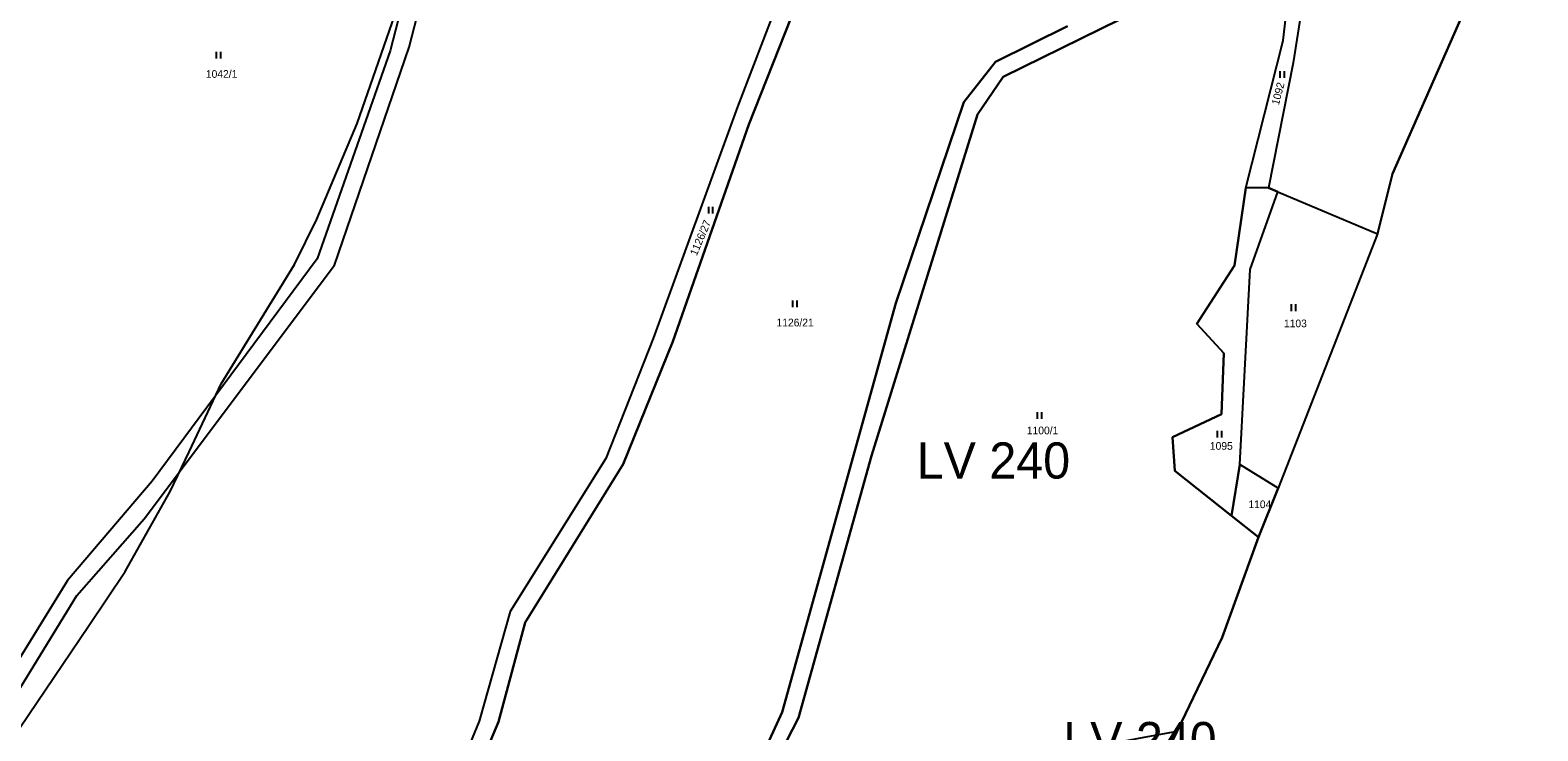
# Model space of a CAD drawing. Extents: x -588699 to -585793, y -1060280 to -1056731.
# Drawn here: x -587820.9 to -587487.8, y -1058768.4 to -1058613.5 of the extents above; entities that cross this region are included whole.
import ezdxf

# ---------------------------------------------------------------- set-up
doc = ezdxf.new("R2010")
doc.units = 0
for name, color, linetype in [('Druh pozemku', 7, 'Continuous'), ('Parcela nároku', 7, 'Continuous'), ('Vnitřní obvod', 7, 'Continuous'), ('Vnější obvod_převzatý', 7, 'Continuous')]:
    doc.layers.add(name, color=color, linetype=linetype)

msp = doc.modelspace()

# ---------------------------------------------------------------- linework, layer by layer
at = {"layer": 'Druh pozemku'}
for p, q in [((-587779.85, -1058618.22), (-587779.85, -1058619.72)), ((-587778.83, -1058619.72), (-587778.83, -1058618.22)), ((-587544.78, -1058622.52), (-587544.78, -1058624.02)), ((-587543.76, -1058624.02), (-587543.76, -1058622.52)), ((-587671.06, -1058652.51), (-587671.06, -1058654.01)), ((-587670.04, -1058654.01), (-587670.04, -1058652.51)), ((-587652.44, -1058673.19), (-587652.44, -1058674.69)), ((-587651.42, -1058674.69), (-587651.42, -1058673.19)), ((-587542.25, -1058674.07), (-587542.25, -1058675.57)), ((-587541.22, -1058675.57), (-587541.22, -1058674.07)), ((-587598.41, -1058697.91), (-587598.41, -1058699.41)), ((-587597.39, -1058699.41), (-587597.39, -1058697.91)), ((-587558.59, -1058702.04), (-587558.59, -1058703.54)), ((-587557.57, -1058703.54), (-587557.57, -1058702.04))]:
    msp.add_line(p, q, dxfattribs=at)
at = {"layer": 'Parcela nároku'}
for points in [[(-587847.1, -1058678.18), (-587805.8, -1058562.87), (-587793.34, -1058528.74), (-587773.66, -1058473.44), (-587773.44, -1058458.97), (-587777.44, -1058435.55), (-587782.36, -1058412.87), (-587790.37, -1058379.82), (-587796.73, -1058343.29), (-587802.9, -1058312.42), (-587788.47, -1058312.37), (-587769.93, -1058314.02), (-587754.84, -1058317.56), (-587750.15, -1058317.91), (-587737.84, -1058363.4), (-587741.94, -1058488.97), (-587731.34, -1058514.59), (-587731.38, -1058579.13), (-587741.35, -1058618.05), (-587757.52, -1058664.04), (-587794, -1058713.14), (-587812.7, -1058735.14), (-587832.62, -1058767.34)], [(-587828.97, -1058768.29), (-587810.6, -1058738.41), (-587795.75, -1058721.48), (-587753.66, -1058665.42), (-587737.19, -1058617.25), (-587726.96, -1058577.41), (-587725.51, -1058469.33), (-587723.26, -1058358.68), (-587740.26, -1058333.03), (-587738.24, -1058318.96), (-587743.2, -1058318.43), (-587743.91, -1058334.62), (-587729.06, -1058356.27), (-587731.34, -1058514.59), (-587731.38, -1058579.13), (-587741.35, -1058618.05), (-587757.52, -1058664.04), (-587794, -1058713.14), (-587812.7, -1058735.14), (-587832.62, -1058767.34)], [(-587828.97, -1058768.29), (-587810.6, -1058738.41), (-587795.75, -1058721.48), (-587753.66, -1058665.42), (-587737.19, -1058617.25), (-587726.96, -1058577.41)], [(-587647.07, -1058584.65), (-587664.66, -1058630.41), (-587683.23, -1058681.65), (-587693.72, -1058708.15), (-587714.84, -1058741.98), (-587721.68, -1058766.23), (-587739.86, -1058810.23), (-587754.13, -1058865.77), (-587762.73, -1058884.15), (-587774.83, -1058926.17), (-587772.32, -1058930.52), (-587767.29, -1058917.5), (-587758.89, -1058884.84), (-587749.31, -1058864.31), (-587736.6, -1058811.9), (-587717.44, -1058766.33), (-587711.58, -1058744.43), (-587689.88, -1058709.42), (-587678.89, -1058682.31), (-587662.12, -1058634.33), (-587639.34, -1058576.72)], [(-587639.34, -1058576.72), (-587662.12, -1058634.33), (-587678.89, -1058682.31), (-587689.88, -1058709.42), (-587711.58, -1058744.43), (-587717.44, -1058766.33), (-587736.6, -1058811.9), (-587749.31, -1058864.31), (-587758.89, -1058884.84), (-587767.29, -1058917.5), (-587772.32, -1058930.52), (-587760.08, -1058951.7), (-587738.27, -1058967.37), (-587722.9, -1058974.18), (-587672.29, -1058833.97), (-587672.88, -1058817.55), (-587671.61, -1058810.76), (-587667.13, -1058791.3), (-587654.74, -1058764.24), (-587629.6, -1058673.78), (-587614.6, -1058629.4), (-587607.6, -1058620.46), (-587591.67, -1058612.59)], [(-587647.07, -1058584.65), (-587664.66, -1058630.41), (-587683.23, -1058681.65), (-587693.72, -1058708.15), (-587714.84, -1058741.98), (-587721.68, -1058766.23), (-587739.86, -1058810.23), (-587754.13, -1058865.77), (-587762.73, -1058884.15), (-587774.83, -1058926.17), (-587804.58, -1058874.64), (-587847.22, -1058845.13)], [(-587591.67, -1058612.59), (-587607.6, -1058620.46), (-587614.6, -1058629.4), (-587629.6, -1058673.78), (-587654.74, -1058764.24), (-587667.13, -1058791.3), (-587671.61, -1058810.76), (-587667.89, -1058810.04), (-587664.46, -1058792.89), (-587661.81, -1058786.25), (-587651.11, -1058765.46), (-587635.03, -1058707.54), (-587611.6, -1058632.08), (-587605.95, -1058623.77), (-587550, -1058596.19)], [(-587503.55, -1058608.11), (-587519.89, -1058645.26), (-587523.16, -1058658.51), (-587545.16, -1058714.72), (-587549.47, -1058725.55), (-587557.48, -1058747.69), (-587567.46, -1058768.42), (-587570.01, -1058773.83), (-587577.2, -1058789.07), (-587581.11, -1058797.35), (-587588.18, -1058814.68), (-587546.21, -1058786.56), (-587534.66, -1058781.41), (-587498.02, -1058773.26), (-587471.36, -1058772.88)]]:
    msp.add_lwpolyline(points, dxfattribs=at)
for points in [[(-587482.27, -1058467.36), (-587489.24, -1058461.4), (-587499.82, -1058493.7), (-587511.09, -1058507.48), (-587517.95, -1058537.05), (-587530.13, -1058555.98), (-587534.28, -1058572.77), (-587541.81, -1058620.72), (-587547.27, -1058648.34), (-587545.21, -1058649.21), (-587523.16, -1058658.51), (-587519.89, -1058645.26), (-587503.55, -1058608.11), (-587483.06, -1058578.42), (-587446.36, -1058525.22)], [(-587539.12, -1058570.16), (-587534.28, -1058572.77), (-587541.81, -1058620.72), (-587547.27, -1058648.34), (-587552.28, -1058648.34), (-587544.06, -1058615.74), (-587541.88, -1058597.15), (-587538.61, -1058587.55), (-587540.61, -1058586.85)], [(-587555.44, -1058720.83), (-587567.98, -1058710.91), (-587568.51, -1058703.4), (-587557.67, -1058698.35), (-587557.12, -1058684.85), (-587563.12, -1058678.39), (-587554.81, -1058665.52), (-587552.28, -1058648.34), (-587544.06, -1058615.74), (-587541.88, -1058597.15), (-587538.61, -1058587.55), (-587540.61, -1058586.85), (-587550, -1058596.19), (-587605.95, -1058623.77), (-587611.6, -1058632.08), (-587635.03, -1058707.54), (-587651.11, -1058765.46), (-587661.81, -1058786.25), (-587575.09, -1058769.86), (-587567.46, -1058768.42), (-587557.48, -1058747.69), (-587549.47, -1058725.55)], [(-587547.27, -1058648.34), (-587552.28, -1058648.34), (-587554.81, -1058665.52), (-587563.12, -1058678.39), (-587557.12, -1058684.85), (-587557.67, -1058698.35), (-587568.51, -1058703.4), (-587567.98, -1058710.91), (-587555.44, -1058720.83), (-587553.63, -1058709.47), (-587551.35, -1058666.35), (-587545.21, -1058649.21)], [(-587545.21, -1058649.21), (-587523.16, -1058658.51), (-587545.16, -1058714.72), (-587553.63, -1058709.47), (-587551.35, -1058666.35)], [(-587553.63, -1058709.47), (-587555.44, -1058720.83), (-587549.47, -1058725.55), (-587545.16, -1058714.72)]]:
    msp.add_lwpolyline(points, close=True, dxfattribs=at)
at = {"layer": 'Vnitřní obvod'}
msp.add_lwpolyline([(-587823.2, -1058767.71), (-587808.06, -1058745.23), (-587799.92, -1058733.14), (-587789.97, -1058715.46), (-587785.82, -1058706.67), (-587778.72, -1058691.63), (-587771.81, -1058680.4), (-587762.5, -1058665.27), (-587757.57, -1058655.27), (-587748.69, -1058634.1), (-587738.62, -1058604.99), (-587733.8, -1058587.38), (-587730.51, -1058572.57), (-587729.07, -1058558.28), (-587726.53, -1058499.07), (-587726.23, -1058479.5), (-587725.78, -1058450.42), (-587724.97, -1058397.82), (-587725.71, -1058374.37), (-587727.34, -1058361.42), (-587732.55, -1058347.08), (-587736.95, -1058336.01), (-587738.33, -1058330.74), (-587737.65, -1058318)], dxfattribs=at)

# ---------------------------------------------------------------- texts
at = {"layer": 'Parcela nároku'}
for s, p in [('1042/1', (-587782.11, -1058624)), ('1126/21', (-587656, -1058678.95)), ('1103', (-587543.86, -1058679.14)), ('1100/1', (-587600.68, -1058702.8)), ('1095', (-587560.23, -1058706.22)), ('1104', (-587551.72, -1058719.12))]:
    msp.add_text(s, height=1.7, dxfattribs=at).set_placement(p)
for s, rotation, p in [('1092', 75.3169, (-587544.99, -1058630.15)), ('1126/27', 66.9144, (-587673.65, -1058663.47))]:
    msp.add_text(s, height=1.7, rotation=rotation, dxfattribs=at).set_placement(p)
at = {"layer": 'Vnější obvod_převzatý'}
for p in [(-587625.02, -1058712.59), (-587592.63, -1058774.4)]:
    msp.add_text('LV 240', height=8, dxfattribs=at).set_placement(p)

doc.saveas('drawing.dxf')
